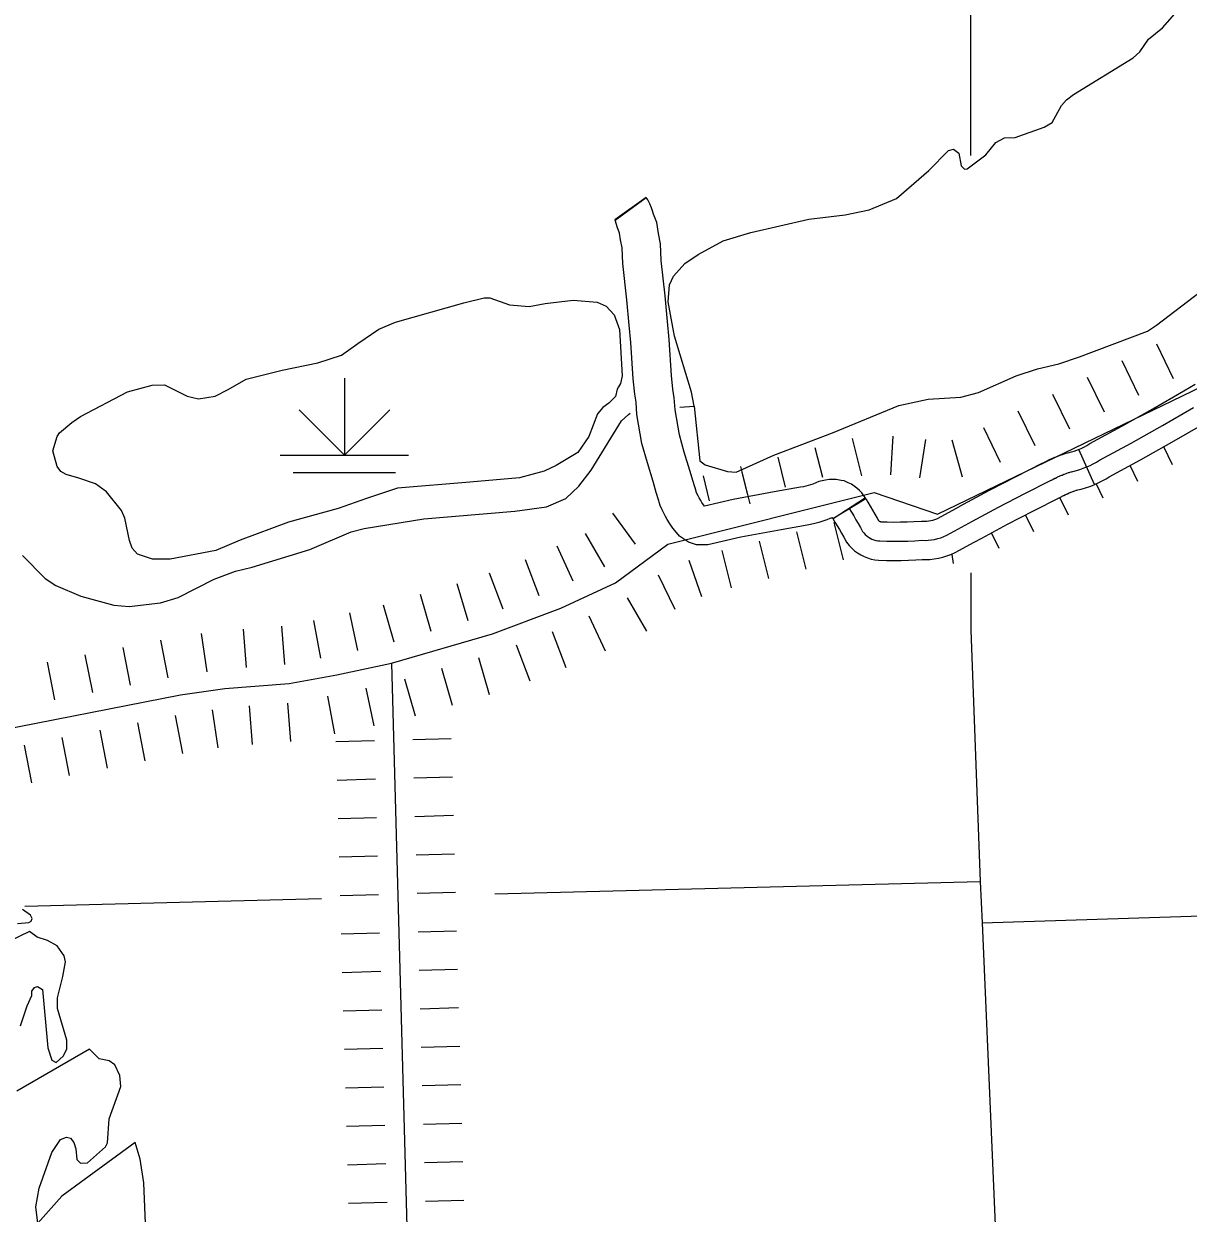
# Model space of a CAD drawing. Extents: x -19 to 366, y -4 to 359.
# Drawn here: x 162.341 to 163.201, y 181.843 to 182.721 of the extents above; entities that cross this region are included whole.
import ezdxf

# ---------------------------------------------------------------- set-up
doc = ezdxf.new("R2010")
doc.units = 0
for name, color, linetype in [('Level 29', 7, 'Continuous'), ('Level 35', 7, 'Continuous'), ('Level 4', 7, 'Continuous'), ('Level 44', 7, 'Continuous'), ('Level 45', 7, 'Continuous'), ('Level 46', 7, 'Continuous'), ('Level 47', 7, 'Continuous'), ('Level 5', 7, 'Continuous'), ('Level 60', 7, 'Continuous'), ('Level 9', 7, 'Continuous')]:
    doc.layers.add(name, color=color, linetype=linetype)

msp = doc.modelspace()

# ---------------------------------------------------------------- linework, layer by layer
at = {"layer": 'Level 29'}
for p, q in [((163.19053, 182.45881), (163.17817, 182.48439)), ((163.19053, 182.45881), (163.17817, 182.48439)), ((163.16495, 182.44646), (163.15259, 182.47204)), ((163.13937, 182.4341), (163.12701, 182.45968)), ((163.11379, 182.42174), (163.10143, 182.44732)), ((163.11379, 182.42174), (163.10143, 182.44732)), ((163.08821, 182.40938), (163.07585, 182.43496)), ((163.06263, 182.39702), (163.05027, 182.4226)), ((162.96038, 182.38725), (162.95348, 182.41481)), ((162.96038, 182.38725), (162.95348, 182.41481)), ((162.9818, 182.388), (162.9834, 182.41636)), ((163.00309, 182.38581), (163.00743, 182.41389)), ((163.03469, 182.38608), (163.02706, 182.41345)), ((162.90395, 182.37869), (162.89836, 182.401)), ((162.9314, 182.38604), (162.92592, 182.40791)), ((163.18966, 182.39529), (163.18326, 182.40855)), ((162.87771, 182.36654), (162.87081, 182.3941)), ((163.16408, 182.38294), (163.15837, 182.39475)), ((162.84789, 182.36868), (162.84325, 182.38719)), ((162.87605, 182.37315), (162.87192, 182.38965)), ((163.1385, 182.37058), (163.13348, 182.38098)), ((163.11292, 182.35822), (163.10662, 182.37127)), ((162.7932, 182.33679), (162.77632, 182.35963)), ((163.08734, 182.34586), (163.08126, 182.35846)), ((162.94663, 182.32524), (162.93973, 182.35279)), ((162.77036, 182.3199), (162.75623, 182.34455)), ((162.89152, 182.31143), (162.88461, 182.33898)), ((162.89152, 182.31143), (162.88461, 182.33898)), ((162.91908, 182.31833), (162.91217, 182.34589)), ((163.06176, 182.33351), (163.05614, 182.34515)), ((162.7471, 182.30938), (162.7352, 182.33518)), ((162.86396, 182.30452), (162.85706, 182.33208)), ((162.72193, 182.29868), (162.71195, 182.32528)), ((162.72193, 182.29868), (162.71195, 182.32528)), ((162.84208, 182.29785), (162.83279, 182.3247)), ((163.02789, 182.32238), (163.02691, 182.32916)), ((162.69534, 182.28869), (162.68535, 182.31529)), ((162.8225, 182.28838), (162.81009, 182.31394)), ((162.66942, 182.28014), (162.66151, 182.30742)), ((162.64213, 182.27223), (162.63422, 182.29951)), ((162.64213, 182.27223), (162.63422, 182.29951)), ((162.80154, 182.27251), (162.78724, 182.29705)), ((162.61485, 182.26432), (162.60694, 182.29161)), ((162.56075, 182.25251), (162.55562, 182.28045)), ((162.56075, 182.25251), (162.55562, 182.28045)), ((162.58813, 182.25814), (162.58212, 182.28591)), ((162.77092, 182.2578), (162.75901, 182.28359)), ((162.47675, 182.24256), (162.4727, 182.27068)), ((162.47675, 182.24256), (162.4727, 182.27068)), ((162.50592, 182.24559), (162.50372, 182.27391)), ((162.53425, 182.24779), (162.53204, 182.27611)), ((162.7419, 182.24549), (162.73192, 182.27208)), ((162.7419, 182.24549), (162.73192, 182.27208)), ((162.42011, 182.23263), (162.41468, 182.26052)), ((162.448, 182.23807), (162.44256, 182.26595)), ((162.71531, 182.2355), (162.70532, 182.2621)), ((162.39223, 182.2272), (162.38679, 182.25508)), ((162.39223, 182.2272), (162.38679, 182.25508)), ((162.68524, 182.22557), (162.67733, 182.25285)), ((162.36434, 182.22176), (162.35891, 182.24965)), ((162.65795, 182.21766), (162.65004, 182.24494)), ((162.65795, 182.21766), (162.65004, 182.24494)), ((162.63067, 182.20975), (162.62276, 182.23703)), ((162.57101, 182.19662), (162.56588, 182.22457)), ((162.57101, 182.19662), (162.56588, 182.22457)), ((162.60015, 182.20261), (162.59414, 182.23038)), ((162.51032, 182.18894), (162.50812, 182.21726)), ((162.53865, 182.19114), (162.53645, 182.21946)), ((162.45887, 182.1823), (162.45343, 182.21019)), ((162.48486, 182.18632), (162.4808, 182.21444)), ((162.48486, 182.18632), (162.4808, 182.21444)), ((162.4031, 182.17143), (162.39766, 182.19932)), ((162.4031, 182.17143), (162.39766, 182.19932)), ((162.43098, 182.17687), (162.42555, 182.20475)), ((162.37521, 182.166), (162.36978, 182.19388)), ((162.5719, 182.19102), (162.6003, 182.1918)), ((162.6287, 182.19257), (162.6571, 182.19334)), ((162.34733, 182.16056), (162.34189, 182.18845)), ((162.57267, 182.16262), (162.60107, 182.1634)), ((162.57267, 182.16262), (162.60107, 182.1634)), ((162.62947, 182.16417), (162.65787, 182.16495)), ((162.62947, 182.16417), (162.65787, 182.16495)), ((162.57345, 182.13422), (162.60185, 182.135)), ((162.63025, 182.13577), (162.65864, 182.13655)), ((162.57422, 182.10582), (162.60262, 182.1066)), ((162.63102, 182.10737), (162.65942, 182.10815)), ((162.575, 182.07743), (162.6034, 182.0782)), ((162.575, 182.07743), (162.6034, 182.0782)), ((162.6318, 182.07898), (162.66019, 182.07975)), ((162.6318, 182.07898), (162.66019, 182.07975)), ((162.57577, 182.04903), (162.60417, 182.0498)), ((162.63257, 182.05058), (162.66097, 182.05135)), ((162.63335, 182.02218), (162.66174, 182.02295)), ((162.57655, 182.02063), (162.60495, 182.0214)), ((162.57732, 181.99223), (162.60572, 181.99301)), ((162.57732, 181.99223), (162.60572, 181.99301)), ((162.63412, 181.99378), (162.66252, 181.99456)), ((162.63412, 181.99378), (162.66252, 181.99456)), ((162.5781, 181.96383), (162.6065, 181.96461)), ((162.6349, 181.96538), (162.66329, 181.96616)), ((162.57887, 181.93543), (162.60727, 181.93621)), ((162.63567, 181.93698), (162.66407, 181.93776)), ((162.63645, 181.90858), (162.66484, 181.90936)), ((162.63645, 181.90858), (162.66484, 181.90936)), ((162.57965, 181.90704), (162.60805, 181.90781)), ((162.57965, 181.90704), (162.60805, 181.90781)), ((162.58042, 181.87864), (162.60882, 181.87941)), ((162.63722, 181.88019), (162.66562, 181.88096)), ((162.5812, 181.85024), (162.6096, 181.85101)), ((162.638, 181.85179), (162.66639, 181.85256))]:
    msp.add_line(p, q, dxfattribs=at)
for points in [[(162.31129, 182.19695), (162.45716, 182.22539), (162.48972, 182.23008), (162.53746, 182.23379), (162.57247, 182.24022), (162.61295, 182.24898), (162.68761, 182.27062), (162.73802, 182.28955), (162.7784, 182.30818), (162.81696, 182.33668), (162.96937, 182.37486), (163.01618, 182.35881), (163.26949, 182.48119)], [(162.61295, 182.24898), (162.64627, 181.02764)]]:
    msp.add_lwpolyline(points, dxfattribs=at)
at = {"layer": 'Level 35'}
for points in [[(162.83635, 182.43866), (162.83453, 182.4489), (162.82196, 182.49017), (162.81733, 182.51557), (162.81833, 182.52812), (162.82129, 182.53461), (162.82954, 182.54399), (162.83933, 182.55055), (162.8578, 182.56061), (162.8784, 182.5667), (162.92114, 182.57663), (162.94803, 182.57975), (162.96562, 182.58353), (162.98582, 182.5919), (163.00987, 182.61246), (163.02431, 182.62723), (163.02809, 182.62822), (163.03191, 182.62541), (163.03353, 182.61612), (163.03621, 182.61368), (163.0381, 182.61389), (163.05183, 182.62409), (163.05932, 182.63328), (163.06554, 182.63676), (163.0735, 182.63684), (163.09484, 182.64446), (163.10087, 182.64794), (163.10775, 182.66054), (163.1115, 182.66476), (163.11658, 182.66861), (163.16065, 182.69583), (163.16553, 182.70025), (163.17188, 182.70961), (163.18241, 182.71789), (163.19889, 182.73666)], [(163.10581, 182.46986), (163.12111, 182.47514), (163.17115, 182.49406), (163.17793, 182.4985), (163.21008, 182.52294), (163.2589, 182.56787), (163.26278, 182.57256)], [(162.82579, 182.43793), (162.83635, 182.43866), (162.84057, 182.39826), (162.84459, 182.39526), (162.86113, 182.3903), (162.86739, 182.38998), (162.89532, 182.40241), (162.93856, 182.4188), (162.98764, 182.43904), (163.0092, 182.44382), (163.03346, 182.4452), (163.0465, 182.44875), (163.07424, 182.46099), (163.08992, 182.46628), (163.10581, 182.46986)], [(162.34041, 182.32847), (162.35709, 182.31136), (162.36492, 182.30631), (162.38358, 182.29833), (162.40792, 182.29174), (162.41912, 182.29071), (162.44241, 182.29341), (162.45526, 182.29734), (162.48204, 182.3109), (162.49771, 182.31676), (162.51, 182.31973), (162.55271, 182.33288), (162.58309, 182.34591), (162.59274, 182.34829), (162.63684, 182.35538), (162.70408, 182.36118), (162.72737, 182.36426), (162.74171, 182.37048), (162.75128, 182.37951), (162.76026, 182.39137), (162.78281, 182.42768), (162.78788, 182.43248), (162.78927, 182.43335)]]:
    msp.add_lwpolyline(points, dxfattribs=at)
at = {"layer": 'Level 4'}
for points in [[(163.03993, 183.07603), (163.04042, 182.62353)], [(163.04075, 182.31546), (163.04079, 182.27334), (163.04777, 182.08781), (163.0491, 182.05711), (163.06844, 181.61095), (163.07474, 181.34428)]]:
    msp.add_lwpolyline(points, dxfattribs=at)
at = {"layer": 'Level 44'}
for p, q in [((162.57812, 182.45932), (162.57812, 182.4025)), ((162.57812, 182.4025), (162.54464, 182.43598)), ((162.57812, 182.4025), (162.6116, 182.43598)), ((162.53077, 182.4025), (162.62546, 182.4025)), ((162.54024, 182.3896), (162.61599, 182.3896))]:
    msp.add_line(p, q, dxfattribs=at)
at = {"layer": 'Level 45'}
for p, q in [((163.13218, 182.38074), (163.12065, 182.4067)), ((162.93876, 182.35579), (162.96311, 182.37043))]:
    msp.add_line(p, q, dxfattribs=at)
for points in [[(163.12065, 182.4067), (163.12275, 182.40763), (163.1246, 182.40855), (163.12637, 182.40954), (163.12872, 182.411), (163.15233, 182.42379), (163.1753, 182.43665), (163.19811, 182.44982), (163.20638, 182.45475)], [(162.95094, 182.36311), (162.95261, 182.36034), (162.9543, 182.35754), (162.95595, 182.35472), (162.95759, 182.35188), (162.95922, 182.34902), (162.96084, 182.34615), (162.96178, 182.34498), (162.96281, 182.34389), (162.96392, 182.34289), (162.96514, 182.34199), (162.96641, 182.3412), (162.96776, 182.34053), (162.96915, 182.33998), (162.97058, 182.33955), (162.97206, 182.33925), (162.97356, 182.33907), (162.97873, 182.33893), (162.98389, 182.33887), (162.98905, 182.3389), (162.99424, 182.33903), (162.99939, 182.33925), (163.00455, 182.33956), (163.00694, 182.33952), (163.0093, 182.33963), (163.01166, 182.33988), (163.01402, 182.34028), (163.01633, 182.34082), (163.0186, 182.3415), (163.02083, 182.34231), (163.023, 182.34326), (163.04209, 182.35374), (163.06129, 182.364), (163.08061, 182.37404), (163.10004, 182.38386), (163.10037, 182.38404), (163.10132, 182.38455), (163.10165, 182.38472), (163.10293, 182.38538), (163.10326, 182.38554), (163.10457, 182.38617), (163.10489, 182.38632), (163.1062, 182.38692), (163.10655, 182.38707), (163.10789, 182.38763), (163.10821, 182.38777), (163.10955, 182.3883), (163.1099, 182.38843), (163.11126, 182.38893), (163.11159, 182.38905), (163.11297, 182.38952), (163.11332, 182.38963), (163.11468, 182.39006), (163.11503, 182.39017), (163.11609, 182.39047), (163.1187, 182.3911), (163.12128, 182.39185), (163.12384, 182.39271), (163.12634, 182.39369), (163.1288, 182.39478), (163.13123, 182.39598), (163.13358, 182.39729), (163.13586, 182.39871), (163.15919, 182.41135), (163.18232, 182.4243), (163.2053, 182.43756)], [(163.13218, 182.38074), (163.13484, 182.38192), (163.13785, 182.38341), (163.14079, 182.38505), (163.14299, 182.38642), (163.16604, 182.3989), (163.18934, 182.41195), (163.21248, 182.42531), (163.22093, 182.43034)], [(163.02959, 182.36309), (163.03532, 182.36623), (163.05467, 182.37657), (163.07413, 182.38668), (163.09348, 182.39646), (163.09363, 182.39655), (163.09469, 182.39712), (163.09515, 182.39735), (163.09654, 182.39807), (163.09704, 182.39831), (163.0985, 182.39901), (163.09896, 182.39923), (163.10049, 182.39993), (163.10102, 182.40015), (163.10238, 182.40072), (163.10284, 182.40092), (163.10444, 182.40155), (163.10497, 182.40175), (163.10635, 182.40226), (163.10686, 182.40245), (163.10853, 182.40301), (163.109, 182.40316), (163.11049, 182.40364), (163.11103, 182.4038), (163.11246, 182.40421), (163.11507, 182.40484), (163.11704, 182.40541), (163.11898, 182.40606), (163.12087, 182.4068), (163.12064, 182.4067)], [(163.04327, 182.33819), (163.04885, 182.34125), (163.06792, 182.35144), (163.08708, 182.3614), (163.1066, 182.37126), (163.1071, 182.37153), (163.10795, 182.37199), (163.10815, 182.37209), (163.10932, 182.37269), (163.10948, 182.37277), (163.11064, 182.37333), (163.11083, 182.37342), (163.11191, 182.37391), (163.11208, 182.37398), (163.11339, 182.37454), (163.11358, 182.37462), (163.11465, 182.37504), (163.11483, 182.37511), (163.11616, 182.3756), (163.11631, 182.37565), (163.11741, 182.37602), (163.11764, 182.3761), (163.11887, 182.37649), (163.11904, 182.37654), (163.11972, 182.37674), (163.12233, 182.37736), (163.12553, 182.37829), (163.12869, 182.37936), (163.13181, 182.38057), (163.13219, 182.38074)], [(162.96311, 182.37043), (162.96477, 182.36767), (162.96651, 182.3648), (162.96822, 182.36186), (162.96991, 182.35896), (162.97157, 182.35604), (162.97262, 182.35418), (162.97273, 182.35407), (162.9729, 182.35392), (162.9731, 182.35377), (162.97333, 182.35363), (162.97357, 182.35351), (162.97382, 182.35341), (162.97406, 182.35334), (162.9743, 182.35329), (162.97458, 182.35326), (162.97901, 182.35313), (162.98392, 182.35307), (162.98883, 182.35311), (162.99376, 182.35323), (162.99867, 182.35343), (163.00422, 182.35377), (163.00672, 182.35373), (163.00821, 182.3538), (163.00973, 182.35396), (163.01123, 182.35421), (163.01267, 182.35455), (163.01412, 182.35499), (163.01554, 182.3555), (163.01672, 182.35602), (163.02959, 182.36309)], [(162.93876, 182.35579), (162.94044, 182.353), (162.94209, 182.35028), (162.94367, 182.34757), (162.94528, 182.3448), (162.94687, 182.34201), (162.94903, 182.33819), (162.95103, 182.33567), (162.95288, 182.3337), (162.95495, 182.33186), (162.95718, 182.33021), (162.9595, 182.32878), (162.96195, 182.32755), (162.96448, 182.32655), (162.96711, 182.32576), (162.96982, 182.32521), (162.97254, 182.32489), (162.97844, 182.32472), (162.98386, 182.32466), (162.98928, 182.3247), (162.99471, 182.32483), (163.00011, 182.32506), (163.00487, 182.32535), (163.00716, 182.32531), (163.01039, 182.32546), (163.0136, 182.32581), (163.01681, 182.32635), (163.01998, 182.32709), (163.02308, 182.32801), (163.02612, 182.32912), (163.02928, 182.33051), (163.04327, 182.33819)]]:
    msp.add_lwpolyline(points, dxfattribs=at)
at = {"layer": 'Level 46'}
for points in [[(162.96286, 182.37084), (162.93902, 182.35539), (162.93863, 182.35598), (162.93859, 182.35604), (162.93856, 182.35607), (162.93828, 182.35606), (162.93796, 182.35602), (162.93762, 182.35595), (162.93727, 182.35585), (162.93674, 182.35565), (162.93451, 182.3547), (162.93156, 182.3536), (162.92855, 182.35266), (162.92553, 182.35186), (162.92246, 182.3512), (162.91979, 182.35077), (162.90068, 182.34738), (162.871, 182.34181), (162.84656, 182.33619), (162.83809, 182.33628), (162.83221, 182.33813), (162.82573, 182.34258), (162.82344, 182.34528), (162.82057, 182.34861), (162.81818, 182.35226), (162.8165, 182.35496), (162.81536, 182.3572), (162.8145, 182.35864), (162.8127, 182.36219), (162.81145, 182.36516), (162.81053, 182.36784), (162.81035, 182.36871), (162.80844, 182.37494), (162.80612, 182.38296), (162.80191, 182.39672), (162.79785, 182.41106), (162.79417, 182.43236), (162.79352, 182.44152), (162.79256, 182.44745), (162.79146, 182.45889), (162.78967, 182.48559), (162.78847, 182.49839), (162.78672, 182.51716), (162.78369, 182.54383), (162.78316, 182.55549), (162.78215, 182.56145), (162.78134, 182.56637), (162.77948, 182.571), (162.77824, 182.5751), (162.778, 182.57582), (162.80099, 182.59271), (162.77786, 182.57621), (162.77813, 182.57584)], [(162.96286, 182.37084), (162.9618, 182.37246), (162.96022, 182.3745), (162.9585, 182.37634), (162.95661, 182.37807), (162.95457, 182.3796), (162.95253, 182.38091), (162.95028, 182.38211), (162.94715, 182.38342), (162.94512, 182.38382), (162.94378, 182.38409), (162.94121, 182.3844), (162.93862, 182.3845), (162.93603, 182.3844), (162.93347, 182.38409), (162.93094, 182.38359), (162.92847, 182.38288), (162.92623, 182.38206), (162.92397, 182.38109), (162.92234, 182.38049), (162.92065, 182.37996), (162.91893, 182.3795), (162.9172, 182.37913), (162.91501, 182.37877), (162.89558, 182.37532), (162.8652, 182.36962), (162.84413, 182.36478), (162.84332, 182.36573), (162.84214, 182.36753), (162.84127, 182.36892), (162.84025, 182.37092), (162.83941, 182.37234), (162.8385, 182.37414), (162.83801, 182.37529), (162.83794, 182.37549), (162.83786, 182.37588), (162.83567, 182.38305), (162.83335, 182.39107), (162.82916, 182.40475), (162.82559, 182.41736), (162.82241, 182.4358), (162.82176, 182.44481), (162.82075, 182.45108), (162.81978, 182.46119), (162.81799, 182.48786), (162.81676, 182.50104), (162.81498, 182.52008), (162.81203, 182.54608), (162.81146, 182.55852), (162.81017, 182.56615), (162.80885, 182.57407), (162.80631, 182.58042), (162.80535, 182.5836), (162.80485, 182.58513), (162.80379, 182.58799), (162.80228, 182.59096), (162.80099, 182.59271)]]:
    msp.add_lwpolyline(points, dxfattribs=at)
at = {"layer": 'Level 47'}
for points in [[(162.53215, 182.46523), (162.55844, 182.47062), (162.57601, 182.47631), (162.58806, 182.48497), (162.60368, 182.49539), (162.61576, 182.50064), (162.66642, 182.51482)], [(162.66642, 182.51482), (162.68136, 182.51858), (162.68553, 182.51862), (162.69999, 182.51345), (162.7146, 182.51226), (162.72648, 182.51445)], [(162.72648, 182.51445), (162.74712, 182.51679), (162.76493, 182.51548), (162.77141, 182.51251), (162.77736, 182.50611), (162.78127, 182.49514), (162.78315, 182.46097), (162.78207, 182.45545), (162.78058, 182.45278), (162.77965, 182.45103), (162.77847, 182.44576), (162.77347, 182.4409), (162.76897, 182.43769), (162.76505, 182.43306)], [(162.37672, 182.42645), (162.3833, 182.43107), (162.41799, 182.44927), (162.43614, 182.4542), (162.44524, 182.45429), (162.46201, 182.44592), (162.47038, 182.4441), (162.48268, 182.44593), (162.4923, 182.45078), (162.50549, 182.45851), (162.53215, 182.46523)], [(162.76505, 182.43306), (162.75867, 182.41623), (162.75064, 182.40438), (162.73444, 182.39472), (162.72557, 182.39064), (162.70742, 182.38571), (162.67086, 182.3825), (162.61726, 182.37797), (162.5944, 182.37052), (162.57343, 182.3631), (162.53676, 182.35304), (162.50126, 182.33977), (162.48314, 182.33199), (162.44946, 182.32577), (162.43638, 182.32564), (162.42534, 182.32932), (162.4215, 182.33384), (162.41936, 182.33933), (162.41596, 182.35601), (162.41362, 182.36168), (162.40248, 182.37543), (162.39426, 182.38124), (162.38208, 182.38548), (162.37276, 182.38824), (162.36876, 182.39048), (162.36588, 182.39406), (162.36291, 182.40561), (162.36602, 182.41609), (162.3677, 182.41895), (162.37672, 182.42645)]]:
    msp.add_lwpolyline(points, dxfattribs=at)
at = {"layer": 'Level 5'}
for points in [[(162.68924, 182.07847), (163.04777, 182.08781)], [(162.34215, 182.06943), (162.56116, 182.07514)], [(163.0491, 182.05711), (163.36584, 182.06737)]]:
    msp.add_lwpolyline(points, dxfattribs=at)
at = {"layer": 'Level 60'}
for points in [[(168.79024, 2.24423), (168.56072, 10.86154), (168.3304, 19.47898), (168.09927, 28.09654), (167.86734, 36.71424), (167.63461, 45.33207), (167.40109, 53.95003), (167.16676, 62.56812), (166.93164, 71.18634), (166.69573, 79.80469), (166.45902, 88.42317), (166.22151, 97.04178), (165.98322, 105.66053), (165.74413, 114.27941), (165.50426, 122.89842), (165.26359, 131.51756), (165.02214, 140.13684), (164.7799, 148.75625), (164.53687, 157.3758), (164.29307, 165.99547), (164.04847, 174.61528), (163.8031, 183.23523), (163.55694, 191.85531), (163.31001, 200.47553), (163.06229, 209.09588), (162.8138, 217.71636), (162.56453, 226.33698), (162.31449, 234.95774), (162.06367, 243.57863), (161.81208, 252.19966), (161.55972, 260.82082), (161.30659, 269.44212), (161.05269, 278.06356), (160.79802, 286.68514), (160.54258, 295.30685), (160.28638, 303.9287), (160.02941, 312.55068), (159.77168, 321.1728), (159.51318, 329.79507), (159.25393, 338.41747), (158.99391, 347.04)], [(0, 180.89994), (7.12284, 180.90436), (14.24566, 180.9176), (21.36847, 180.93968), (28.49124, 180.97058), (35.61397, 181.01031), (42.73664, 181.05888), (49.85925, 181.11627), (56.98178, 181.18249), (64.10422, 181.25754), (71.22656, 181.34142), (78.3488, 181.43413), (85.47091, 181.53567), (92.5929, 181.64603), (99.71474, 181.76523), (106.83643, 181.89325), (113.95795, 182.0301), (121.0793, 182.17578), (128.20046, 182.33029), (135.32143, 182.49362), (142.44218, 182.66579), (149.56272, 182.84677), (156.68303, 183.03659), (163.8031, 183.23523), (170.92291, 183.4427), (178.04247, 183.65899), (185.16175, 183.88411), (192.28074, 184.11805), (199.39944, 184.36082), (206.51784, 184.61242), (213.63591, 184.87283), (220.75366, 185.14207), (227.87107, 185.42014), (234.98813, 185.70702), (242.10483, 186.00273), (249.22115, 186.30726), (256.33709, 186.62061), (263.45264, 186.94279), (270.56779, 187.27378), (277.68251, 187.61359), (284.79682, 187.96222), (291.91068, 188.31967), (299.02409, 188.68594), (306.13705, 189.06103), (313.24954, 189.44494), (320.36154, 189.83766), (327.47305, 190.23919), (334.58406, 190.64954), (341.69455, 191.06871)], [(0, 172.2839), (7.1335, 172.2883), (14.26699, 172.30153), (21.40046, 172.32356), (28.53389, 172.35442), (35.66729, 172.39408), (42.80062, 172.44256), (49.9339, 172.49986), (57.06709, 172.56597), (64.2002, 172.6409), (71.33321, 172.72464), (78.46611, 172.81719), (85.59889, 172.91856), (92.73155, 173.02874), (99.86406, 173.14774), (106.99641, 173.27555), (114.12861, 173.41217), (121.26063, 173.5576), (128.39246, 173.71185), (135.5241, 173.87492), (142.65553, 174.04679), (149.78674, 174.22748), (156.91773, 174.41697), (164.04847, 174.61528), (171.17897, 174.82241), (178.3092, 175.03834), (185.43916, 175.26308), (192.56884, 175.49664), (199.69822, 175.739), (206.8273, 175.99017), (213.95607, 176.25015), (221.0845, 176.51895), (228.2126, 176.79655), (235.34035, 177.08295), (242.46774, 177.37817), (249.59476, 177.68219), (256.7214, 177.99502), (263.84765, 178.31666), (270.97349, 178.6471), (278.09893, 178.98634), (285.22393, 179.33439), (292.3485, 179.69125), (299.47263, 180.05691), (306.59629, 180.43137), (313.71949, 180.81463), (320.84221, 181.2067), (327.96444, 181.60757), (335.08617, 182.01724), (342.20739, 182.4357)]]:
    msp.add_spline(points, degree=3, dxfattribs=at)
at = {"layer": 'Level 9'}
for points in [[(162.33668, 182.05668), (162.34501, 182.05733), (162.3469, 182.05849), (162.34745, 182.06039), (162.34628, 182.06285), (162.34036, 182.06697)], [(162.3588, 182.04417), (162.35119, 182.04657), (162.34565, 182.05088), (162.30906, 182.03342)], [(162.339, 181.98112), (162.34396, 181.99579), (162.34729, 182.00361), (162.34726, 182.00665), (162.34932, 182.00952), (162.35158, 182.0103), (162.35521, 182.00806), (162.35908, 181.9648), (162.36202, 181.95571), (162.36526, 181.95403), (162.37033, 181.95883), (162.37312, 181.9638), (162.37324, 181.97064), (162.36617, 181.99392), (162.36627, 182.0019), (162.37009, 182.01751), (162.37205, 182.02836), (162.37106, 182.03271), (162.36605, 182.04026), (162.3588, 182.04417)], [(162.36834, 181.89728), (162.37287, 181.89885), (162.37591, 181.89831), (162.37841, 181.89491), (162.37978, 181.89037), (162.38063, 181.88259), (162.38331, 181.87977), (162.38843, 181.88001), (162.40176, 181.89192), (162.40306, 181.89478), (162.40439, 181.91246), (162.41304, 181.93628), (162.41239, 181.94444), (162.40851, 181.95238), (162.4045, 181.95538), (162.3969, 181.95682), (162.38981, 181.96397), (162.33629, 181.93285)], [(162.43271, 181.79918), (162.43011, 181.86524), (162.42726, 181.88268), (162.42353, 181.89499), (162.36935, 181.85551), (162.35174, 181.8354), (162.35029, 181.84753), (162.35279, 181.86142), (162.36199, 181.88772), (162.36834, 181.89728)]]:
    msp.add_lwpolyline(points, dxfattribs=at)

doc.saveas('drawing.dxf')
